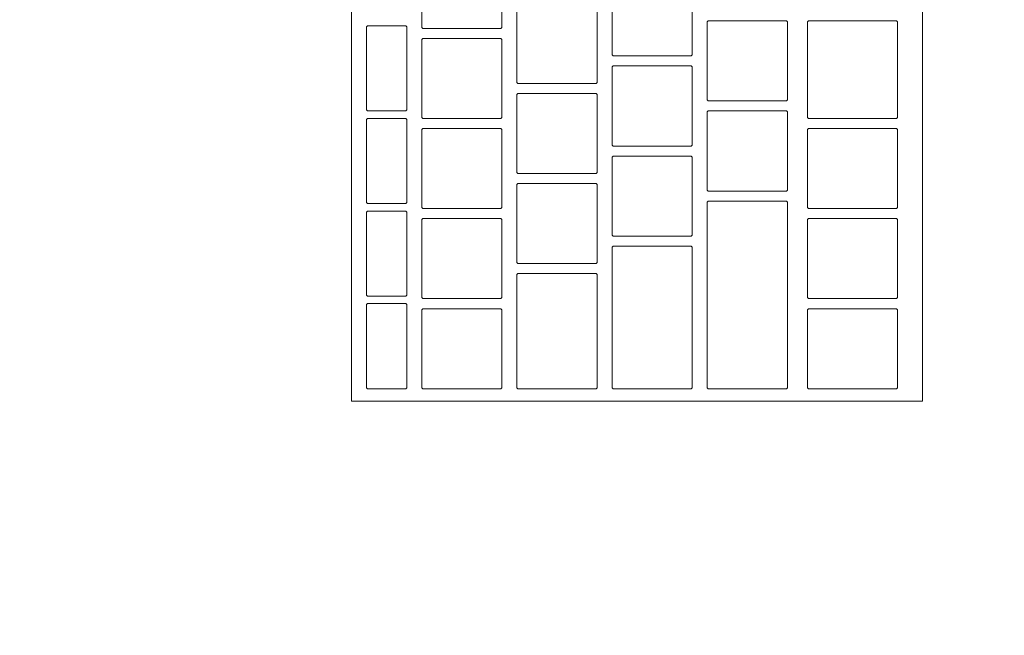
# Model space of a CAD drawing. Header units: metres. Extents: x -4 to 99, y -11 to 17.
# Tile 357 of 656: x 31.459 to 31.655, y 11.661 to 11.784. Entities that reach past the tile are written whole.
import ezdxf

# ---------------------------------------------------------------- set-up
doc = ezdxf.new("R2010")
doc.units = ezdxf.units.M
doc.header["$MEASUREMENT"] = 0
doc.linetypes.add('Wipeout_Contour', pattern=[1, 0, -1])
for name, color, linetype in [('152 - Bemaßung_ Beschriftung.Ausbau', 7, 'Continuous'), ('401 - Zone.Raum_ Raumbegrenzung_ Whg.', 7, 'Continuous'), ('701 - Einrichtung.Möbel', 7, 'Continuous')]:
    doc.layers.add(name, color=color, linetype=linetype)
doc.styles.add('ERSTELLTER_STIL_2', font='txt')
doc.dimstyles.new('ERSTELLTER_STIL__2', dxfattribs={"dimtxt": 0.1, "dimasz": 0.0532, "dimexe": 0.18, "dimexo": 0.0625, "dimgap": 0, "dimtad": 1, "dimtih": 1, "dimtoh": 1, "dimzin": 0, "dimdsep": 46, "dimtxsty": 'ERSTELLTER_STIL_2', "dimblk": 'ARROWHEAD_2', "dimblk1": 'ARROWHEAD_2', "dimblk2": 'ARROWHEAD_2', "dimcen": 0.09, "dimse1": 1, "dimse2": 1, "dimclrd": 7, "dimclre": 7, "dimclrt": 7, "dimazin": 0, "dimtfac": 1, "dimtdec": 4, "dimtmove": 0, "dimatfit": 3, "dimfxl": 1, "dimtolj": 1, "dimtzin": 0, "dimarcsym": 0})

# ---------------------------------------------------------------- blocks, each defined once
blk = doc.blocks.new('*D277')
at = {"layer": '152 - Bemaßung_ Beschriftung.Ausbau', "color": 7, "linetype": 'Continuous', "lineweight": 5}
for p, q in [((29.40002, 15.3025), (29.40002, 15.4075)), ((32.85003, 15.3025), (32.85003, 15.4075)), ((29.42023, 15.39), (29.37982, 15.32)), ((32.87023, 15.39), (32.82982, 15.32)), ((29.40002, 15.355), (32.85003, 15.355))]:
    blk.add_line(p, q, dxfattribs=at)
at = {"layer": '152 - Bemaßung_ Beschriftung.Ausbau', "color": 7, "lineweight": 5, "char_height": 0.1, "attachment_point": 7, "style": 'ERSTELLTER_STIL_2'}
for s, insert in [('\\A1;{\\pql;\\fArial|b0|i0|c0|p38;3,45}', (30.91611, 15.375)), ('\\A1;{\\pql;\\fArial|b0|i0|c0|p38;15}', (32.67802, 15.375))]:
    blk.add_mtext(s, dxfattribs=dict(at, insert=insert))
blk = doc.blocks.new('ARROWHEAD_2')
at = {"color": 0, "linetype": 'Continuous', "lineweight": 0}
for p, q in [((-0.3781, -0.655), (0.3781, 0.655)), ((0, 0), (-1, 0))]:
    blk.add_line(p, q, dxfattribs=at)

msp = doc.modelspace()

# ---------------------------------------------------------------- linework, layer by layer
at = {"layer": '401 - Zone.Raum_ Raumbegrenzung_ Whg.', "color": 7, "linetype": 'Continuous', "lineweight": 9}
for p, q in [((31.53782, 11.05914), (31.53782, 12.75825)), ((31.53782, 11.79575), (31.53782, 11.64843))]:
    msp.add_line(p, q, dxfattribs=at)

# ---------------------------------------------------------------- texts
at = {"layer": '401 - Zone.Raum_ Raumbegrenzung_ Whg.', "color": 7, "lineweight": 9, "insert": (31.05071, 12.20584), "char_height": 0.075, "attachment_point": 1, "style": 'ERSTELLTER_STIL_2'}
msp.add_mtext('\\A1;{\\pql;\\pt0,0.05;\\fArial|b0|i0|c0|p38;17,78\\fArial|b0|i0|c0|p38;\\A1{\\H.66x;\\S^  ;}\\fArial|b0|i0|c0|p38; m\\fArial|b0|i0|c0|p38;\\A1{\\H.66x;\\S2^  ;}}', dxfattribs=at)

# ---------------------------------------------------------------- next in the draw order: wipeouts: each hides what was drawn before it
at = {"color": 254, "linetype": 'Wipeout_Contour', "lineweight": 0, "ltscale": 134.670253}
msp.add_wipeout([(31.12503, 11), (31.92503, 11), (31.92503, 12.6), (31.12503, 12.6)], dxfattribs=at).dxf.layer = '701 - Einrichtung.Möbel'

# ---------------------------------------------------------------- next in the draw order: wipeouts: each hides what was drawn before it
at = {"color": 254, "linetype": 'Wipeout_Contour', "lineweight": 0, "ltscale": 134.923902}
msp.add_wipeout([(31.63883, 11.70804), (31.63883, 11.97004), (31.52483, 11.97004), (31.52483, 11.70804)], dxfattribs=at).dxf.layer = '701 - Einrichtung.Möbel'

# ---------------------------------------------------------------- next in the draw order: linework, layer by layer
at = {"layer": '701 - Einrichtung.Möbel', "color": 7, "linetype": 'Continuous', "lineweight": 5, "flags": 128}
msp.add_lwpolyline([(31.63883, 11.70804), (31.63883, 11.97004), (31.52483, 11.97004), (31.52483, 11.70804)], close=True, dxfattribs=at)

# ---------------------------------------------------------------- next in the draw order: wipeouts: each hides what was drawn before it
at = {"color": 254, "linetype": 'Wipeout_Contour', "lineweight": 0, "ltscale": 302.672273}
msp.add_wipeout([(31.55483, 11.79054), (31.55483, 11.79834), (31.55463, 11.79854), (31.53903, 11.79854), (31.53883, 11.79834), (31.53883, 11.78274), (31.53903, 11.78254), (31.55463, 11.78254), (31.55483, 11.78274)], dxfattribs=at).dxf.layer = '701 - Einrichtung.Möbel'
at = {"color": 254, "linetype": 'Wipeout_Contour', "lineweight": 0, "ltscale": 302.975221}
msp.add_wipeout([(31.59283, 11.78504), (31.59283, 11.79284), (31.59263, 11.79304), (31.57703, 11.79304), (31.57683, 11.79284), (31.57683, 11.77724), (31.57703, 11.77704), (31.59263, 11.77704), (31.59283, 11.77724)], dxfattribs=at).dxf.layer = '701 - Einrichtung.Möbel'
at = {"color": 254, "linetype": 'Wipeout_Contour', "lineweight": 0, "ltscale": 302.797731}
msp.add_wipeout([(31.57383, 11.77954), (31.57383, 11.78734), (31.57363, 11.78754), (31.55803, 11.78754), (31.55783, 11.78734), (31.55783, 11.77174), (31.55803, 11.77154), (31.57363, 11.77154), (31.57383, 11.77174)], dxfattribs=at).dxf.layer = '701 - Einrichtung.Möbel'
at = {"color": 254, "linetype": 'Wipeout_Contour', "lineweight": 0, "ltscale": 302.491723}
msp.add_wipeout([(31.53583, 11.77454), (31.53583, 11.78284), (31.53563, 11.78304), (31.52803, 11.78304), (31.52783, 11.78284), (31.52783, 11.76624), (31.52803, 11.76604), (31.53563, 11.76604), (31.53583, 11.76624)], dxfattribs=at).dxf.layer = '701 - Einrichtung.Möbel'
at = {"color": 254, "linetype": 'Wipeout_Contour', "lineweight": 0, "ltscale": 303.107056}
msp.add_wipeout([(31.61183, 11.77604), (31.61183, 11.78384), (31.61163, 11.78404), (31.59603, 11.78404), (31.59583, 11.78384), (31.59583, 11.76824), (31.59603, 11.76804), (31.61163, 11.76804), (31.61183, 11.76824)], dxfattribs=at).dxf.layer = '701 - Einrichtung.Möbel'
at = {"color": 254, "linetype": 'Wipeout_Contour', "lineweight": 0, "ltscale": 303.279725}
msp.add_wipeout([(31.63383, 11.77429), (31.63383, 11.78384), (31.63363, 11.78404), (31.61603, 11.78404), (31.61583, 11.78384), (31.61583, 11.76474), (31.61603, 11.76454), (31.63363, 11.76454), (31.63383, 11.76474)], dxfattribs=at).dxf.layer = '701 - Einrichtung.Möbel'
at = {"color": 254, "linetype": 'Wipeout_Contour', "lineweight": 0, "ltscale": 302.615514}
msp.add_wipeout([(31.55483, 11.77254), (31.55483, 11.78034), (31.55463, 11.78054), (31.53903, 11.78054), (31.53883, 11.78034), (31.53883, 11.76474), (31.53903, 11.76454), (31.55463, 11.76454), (31.55483, 11.76474)], dxfattribs=at).dxf.layer = '701 - Einrichtung.Möbel'
at = {"color": 254, "linetype": 'Wipeout_Contour', "lineweight": 0, "ltscale": 302.918546}
msp.add_wipeout([(31.59283, 11.76704), (31.59283, 11.77484), (31.59263, 11.77504), (31.57703, 11.77504), (31.57683, 11.77484), (31.57683, 11.75924), (31.57703, 11.75904), (31.59263, 11.75904), (31.59283, 11.75924)], dxfattribs=at).dxf.layer = '701 - Einrichtung.Möbel'
at = {"color": 254, "linetype": 'Wipeout_Contour', "lineweight": 0, "ltscale": 302.741049}
msp.add_wipeout([(31.57383, 11.76154), (31.57383, 11.76934), (31.57363, 11.76954), (31.55803, 11.76954), (31.55783, 11.76934), (31.55783, 11.75374), (31.55803, 11.75354), (31.57363, 11.75354), (31.57383, 11.75374)], dxfattribs=at).dxf.layer = '701 - Einrichtung.Möbel'
at = {"color": 254, "linetype": 'Wipeout_Contour', "lineweight": 0, "ltscale": 302.433433}
msp.add_wipeout([(31.53583, 11.75604), (31.53583, 11.76434), (31.53563, 11.76454), (31.52803, 11.76454), (31.52783, 11.76434), (31.52783, 11.74774), (31.52803, 11.74754), (31.53563, 11.74754), (31.53583, 11.74774)], dxfattribs=at).dxf.layer = '701 - Einrichtung.Möbel'
at = {"color": 254, "linetype": 'Wipeout_Contour', "lineweight": 0, "ltscale": 303.050449}
msp.add_wipeout([(31.61183, 11.75804), (31.61183, 11.76584), (31.61163, 11.76604), (31.59603, 11.76604), (31.59583, 11.76584), (31.59583, 11.75024), (31.59603, 11.75004), (31.61163, 11.75004), (31.61183, 11.75024)], dxfattribs=at).dxf.layer = '701 - Einrichtung.Möbel'
at = {"color": 254, "linetype": 'Wipeout_Contour', "lineweight": 0, "ltscale": 302.558832}
msp.add_wipeout([(31.55483, 11.75454), (31.55483, 11.76234), (31.55463, 11.76254), (31.53903, 11.76254), (31.53883, 11.76234), (31.53883, 11.74674), (31.53903, 11.74654), (31.55463, 11.74654), (31.55483, 11.74674)], dxfattribs=at).dxf.layer = '701 - Einrichtung.Möbel'
at = {"color": 254, "linetype": 'Wipeout_Contour', "lineweight": 0, "ltscale": 303.217466}
msp.add_wipeout([(31.63383, 11.75454), (31.63383, 11.76234), (31.63363, 11.76254), (31.61603, 11.76254), (31.61583, 11.76234), (31.61583, 11.74674), (31.61603, 11.74654), (31.63363, 11.74654), (31.63383, 11.74674)], dxfattribs=at).dxf.layer = '701 - Einrichtung.Möbel'
at = {"color": 254, "linetype": 'Wipeout_Contour', "lineweight": 0, "ltscale": 302.861946}
msp.add_wipeout([(31.59283, 11.74904), (31.59283, 11.75684), (31.59263, 11.75704), (31.57703, 11.75704), (31.57683, 11.75684), (31.57683, 11.74124), (31.57703, 11.74104), (31.59263, 11.74104), (31.59283, 11.74124)], dxfattribs=at).dxf.layer = '701 - Einrichtung.Möbel'
at = {"color": 254, "linetype": 'Wipeout_Contour', "lineweight": 0, "ltscale": 302.684443}
msp.add_wipeout([(31.57383, 11.74354), (31.57383, 11.75134), (31.57363, 11.75154), (31.55803, 11.75154), (31.55783, 11.75134), (31.55783, 11.73574), (31.55803, 11.73554), (31.57363, 11.73554), (31.57383, 11.73574)], dxfattribs=at).dxf.layer = '701 - Einrichtung.Möbel'
at = {"color": 254, "linetype": 'Wipeout_Contour', "lineweight": 0, "ltscale": 302.961082}
msp.add_wipeout([(31.61183, 11.72929), (31.61183, 11.74784), (31.61163, 11.74804), (31.59603, 11.74804), (31.59583, 11.74784), (31.59583, 11.71074), (31.59603, 11.71054), (31.61163, 11.71054), (31.61183, 11.71074)], dxfattribs=at).dxf.layer = '701 - Einrichtung.Möbel'
at = {"color": 254, "linetype": 'Wipeout_Contour', "lineweight": 0, "ltscale": 302.375224}
msp.add_wipeout([(31.53583, 11.73754), (31.53583, 11.74584), (31.53563, 11.74604), (31.52803, 11.74604), (31.52783, 11.74584), (31.52783, 11.72924), (31.52803, 11.72904), (31.53563, 11.72904), (31.53583, 11.72924)], dxfattribs=at).dxf.layer = '701 - Einrichtung.Möbel'
at = {"color": 254, "linetype": 'Wipeout_Contour', "lineweight": 0, "ltscale": 302.502226}
msp.add_wipeout([(31.55483, 11.73654), (31.55483, 11.74434), (31.55463, 11.74454), (31.53903, 11.74454), (31.53883, 11.74434), (31.53883, 11.72874), (31.53903, 11.72854), (31.55463, 11.72854), (31.55483, 11.72874)], dxfattribs=at).dxf.layer = '701 - Einrichtung.Möbel'
at = {"color": 254, "linetype": 'Wipeout_Contour', "lineweight": 0, "ltscale": 303.160983}
msp.add_wipeout([(31.63383, 11.73654), (31.63383, 11.74434), (31.63363, 11.74454), (31.61603, 11.74454), (31.61583, 11.74434), (31.61583, 11.72874), (31.61603, 11.72854), (31.63363, 11.72854), (31.63383, 11.72874)], dxfattribs=at).dxf.layer = '701 - Einrichtung.Möbel'
at = {"color": 254, "linetype": 'Wipeout_Contour', "lineweight": 0, "ltscale": 302.786397}
msp.add_wipeout([(31.59283, 11.72479), (31.59283, 11.73884), (31.59263, 11.73904), (31.57703, 11.73904), (31.57683, 11.73884), (31.57683, 11.71074), (31.57703, 11.71054), (31.59263, 11.71054), (31.59283, 11.71074)], dxfattribs=at).dxf.layer = '701 - Einrichtung.Möbel'
at = {"color": 254, "linetype": 'Wipeout_Contour', "lineweight": 0, "ltscale": 302.617292}
msp.add_wipeout([(31.57383, 11.72204), (31.57383, 11.73334), (31.57363, 11.73354), (31.55803, 11.73354), (31.55783, 11.73334), (31.55783, 11.71074), (31.55803, 11.71054), (31.57363, 11.71054), (31.57383, 11.71074)], dxfattribs=at).dxf.layer = '701 - Einrichtung.Möbel'
at = {"color": 254, "linetype": 'Wipeout_Contour', "lineweight": 0, "ltscale": 302.317096}
msp.add_wipeout([(31.53583, 11.71904), (31.53583, 11.72734), (31.53563, 11.72754), (31.52803, 11.72754), (31.52783, 11.72734), (31.52783, 11.71074), (31.52803, 11.71054), (31.53563, 11.71054), (31.53583, 11.71074)], dxfattribs=at).dxf.layer = '701 - Einrichtung.Möbel'
at = {"color": 254, "linetype": 'Wipeout_Contour', "lineweight": 0, "ltscale": 302.445696}
msp.add_wipeout([(31.55483, 11.71854), (31.55483, 11.72634), (31.55463, 11.72654), (31.53903, 11.72654), (31.53883, 11.72634), (31.53883, 11.71074), (31.53903, 11.71054), (31.55463, 11.71054), (31.55483, 11.71074)], dxfattribs=at).dxf.layer = '701 - Einrichtung.Möbel'
at = {"color": 254, "linetype": 'Wipeout_Contour', "lineweight": 0, "ltscale": 303.104576}
msp.add_wipeout([(31.63383, 11.71854), (31.63383, 11.72634), (31.63363, 11.72654), (31.61603, 11.72654), (31.61583, 11.72634), (31.61583, 11.71074), (31.61603, 11.71054), (31.63363, 11.71054), (31.63383, 11.71074)], dxfattribs=at).dxf.layer = '701 - Einrichtung.Möbel'

# ---------------------------------------------------------------- next in the draw order: linework, layer by layer
at = {"layer": '701 - Einrichtung.Möbel', "color": 7, "linetype": 'Continuous', "lineweight": 5, "flags": 128}
for points in [[(31.55483, 11.79054), (31.55483, 11.79834), (31.55463, 11.79854), (31.53903, 11.79854), (31.53883, 11.79834), (31.53883, 11.78274), (31.53903, 11.78254), (31.55463, 11.78254), (31.55483, 11.78274)], [(31.59283, 11.78504), (31.59283, 11.79284), (31.59263, 11.79304), (31.57703, 11.79304), (31.57683, 11.79284), (31.57683, 11.77724), (31.57703, 11.77704), (31.59263, 11.77704), (31.59283, 11.77724)], [(31.57383, 11.77954), (31.57383, 11.78734), (31.57363, 11.78754), (31.55803, 11.78754), (31.55783, 11.78734), (31.55783, 11.77174), (31.55803, 11.77154), (31.57363, 11.77154), (31.57383, 11.77174)], [(31.53583, 11.77454), (31.53583, 11.78284), (31.53563, 11.78304), (31.52803, 11.78304), (31.52783, 11.78284), (31.52783, 11.76624), (31.52803, 11.76604), (31.53563, 11.76604), (31.53583, 11.76624)], [(31.61183, 11.77604), (31.61183, 11.78384), (31.61163, 11.78404), (31.59603, 11.78404), (31.59583, 11.78384), (31.59583, 11.76824), (31.59603, 11.76804), (31.61163, 11.76804), (31.61183, 11.76824)], [(31.63383, 11.77429), (31.63383, 11.78384), (31.63363, 11.78404), (31.61603, 11.78404), (31.61583, 11.78384), (31.61583, 11.76474), (31.61603, 11.76454), (31.63363, 11.76454), (31.63383, 11.76474)], [(31.55483, 11.77254), (31.55483, 11.78034), (31.55463, 11.78054), (31.53903, 11.78054), (31.53883, 11.78034), (31.53883, 11.76474), (31.53903, 11.76454), (31.55463, 11.76454), (31.55483, 11.76474)], [(31.59283, 11.76704), (31.59283, 11.77484), (31.59263, 11.77504), (31.57703, 11.77504), (31.57683, 11.77484), (31.57683, 11.75924), (31.57703, 11.75904), (31.59263, 11.75904), (31.59283, 11.75924)], [(31.57383, 11.76154), (31.57383, 11.76934), (31.57363, 11.76954), (31.55803, 11.76954), (31.55783, 11.76934), (31.55783, 11.75374), (31.55803, 11.75354), (31.57363, 11.75354), (31.57383, 11.75374)], [(31.53583, 11.75604), (31.53583, 11.76434), (31.53563, 11.76454), (31.52803, 11.76454), (31.52783, 11.76434), (31.52783, 11.74774), (31.52803, 11.74754), (31.53563, 11.74754), (31.53583, 11.74774)], [(31.61183, 11.75804), (31.61183, 11.76584), (31.61163, 11.76604), (31.59603, 11.76604), (31.59583, 11.76584), (31.59583, 11.75024), (31.59603, 11.75004), (31.61163, 11.75004), (31.61183, 11.75024)], [(31.55483, 11.75454), (31.55483, 11.76234), (31.55463, 11.76254), (31.53903, 11.76254), (31.53883, 11.76234), (31.53883, 11.74674), (31.53903, 11.74654), (31.55463, 11.74654), (31.55483, 11.74674)], [(31.63383, 11.75454), (31.63383, 11.76234), (31.63363, 11.76254), (31.61603, 11.76254), (31.61583, 11.76234), (31.61583, 11.74674), (31.61603, 11.74654), (31.63363, 11.74654), (31.63383, 11.74674)], [(31.59283, 11.74904), (31.59283, 11.75684), (31.59263, 11.75704), (31.57703, 11.75704), (31.57683, 11.75684), (31.57683, 11.74124), (31.57703, 11.74104), (31.59263, 11.74104), (31.59283, 11.74124)], [(31.57383, 11.74354), (31.57383, 11.75134), (31.57363, 11.75154), (31.55803, 11.75154), (31.55783, 11.75134), (31.55783, 11.73574), (31.55803, 11.73554), (31.57363, 11.73554), (31.57383, 11.73574)], [(31.61183, 11.72929), (31.61183, 11.74784), (31.61163, 11.74804), (31.59603, 11.74804), (31.59583, 11.74784), (31.59583, 11.71074), (31.59603, 11.71054), (31.61163, 11.71054), (31.61183, 11.71074)], [(31.53583, 11.73754), (31.53583, 11.74584), (31.53563, 11.74604), (31.52803, 11.74604), (31.52783, 11.74584), (31.52783, 11.72924), (31.52803, 11.72904), (31.53563, 11.72904), (31.53583, 11.72924)], [(31.55483, 11.73654), (31.55483, 11.74434), (31.55463, 11.74454), (31.53903, 11.74454), (31.53883, 11.74434), (31.53883, 11.72874), (31.53903, 11.72854), (31.55463, 11.72854), (31.55483, 11.72874)], [(31.63383, 11.73654), (31.63383, 11.74434), (31.63363, 11.74454), (31.61603, 11.74454), (31.61583, 11.74434), (31.61583, 11.72874), (31.61603, 11.72854), (31.63363, 11.72854), (31.63383, 11.72874)], [(31.59283, 11.72479), (31.59283, 11.73884), (31.59263, 11.73904), (31.57703, 11.73904), (31.57683, 11.73884), (31.57683, 11.71074), (31.57703, 11.71054), (31.59263, 11.71054), (31.59283, 11.71074)], [(31.57383, 11.72204), (31.57383, 11.73334), (31.57363, 11.73354), (31.55803, 11.73354), (31.55783, 11.73334), (31.55783, 11.71074), (31.55803, 11.71054), (31.57363, 11.71054), (31.57383, 11.71074)], [(31.53583, 11.71904), (31.53583, 11.72734), (31.53563, 11.72754), (31.52803, 11.72754), (31.52783, 11.72734), (31.52783, 11.71074), (31.52803, 11.71054), (31.53563, 11.71054), (31.53583, 11.71074)], [(31.55483, 11.71854), (31.55483, 11.72634), (31.55463, 11.72654), (31.53903, 11.72654), (31.53883, 11.72634), (31.53883, 11.71074), (31.53903, 11.71054), (31.55463, 11.71054), (31.55483, 11.71074)], [(31.63383, 11.71854), (31.63383, 11.72634), (31.63363, 11.72654), (31.61603, 11.72654), (31.61583, 11.72634), (31.61583, 11.71074), (31.61603, 11.71054), (31.63363, 11.71054), (31.63383, 11.71074)]]:
    msp.add_lwpolyline(points, close=True, dxfattribs=at)

# ---------------------------------------------------------------- next in the draw order: dimensions: what is measured, and where the dimension line sits
at = {"layer": '152 - Bemaßung_ Beschriftung.Ausbau', "color": 7, "linetype": 'Continuous', "lineweight": 5}
dim = msp.add_linear_dim(base=(32.85003, 15.355), p1=(29.40002, 10.62499), p2=(32.85003, 10.74998), dimstyle='ERSTELLTER_STIL__2', dxfattribs=at)
dim.commit()
dim.dimension.update_dxf_attribs({"geometry": '*D277', "text_midpoint": (31.04599, 15.425), "dimtype": 160})

doc.saveas('drawing.dxf')
